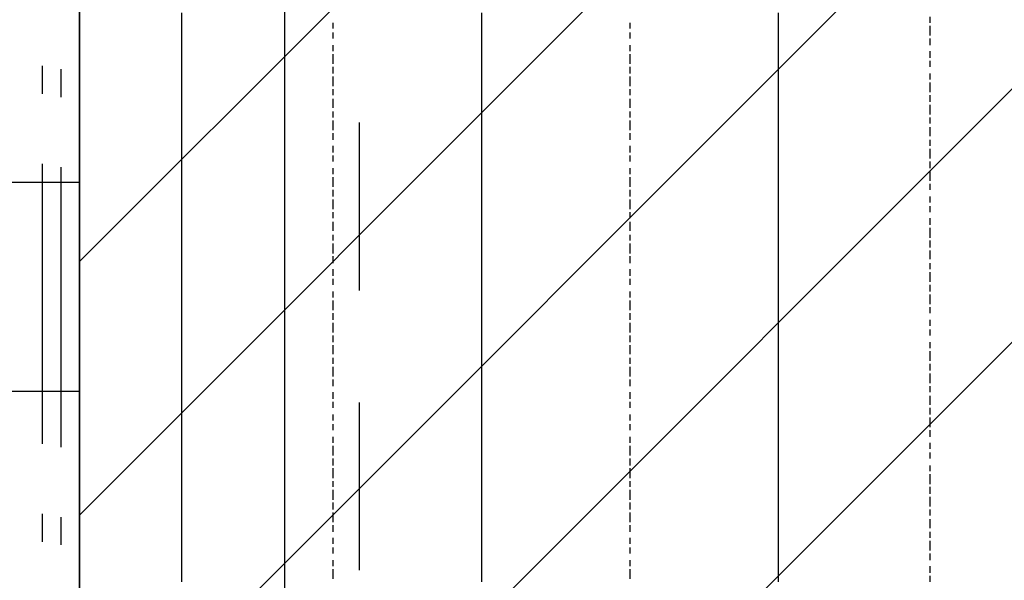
# Model space of a CAD drawing. Extents: x 997 to 109698, y 921 to 94021.
# Tile 402 of 656: x 14792 to 16112, y 39808 to 40559. Entities that reach past the tile are written whole.
import ezdxf

# ---------------------------------------------------------------- set-up
doc = ezdxf.new("R2010")
doc.units = 0
doc.header["$MEASUREMENT"] = 0
for name, color, linetype in [('12', 7, 'CONTINUOUS'), ('28', 7, 'CONTINUOUS'), ('40', 7, 'CONTINUOUS')]:
    doc.layers.add(name, color=color, linetype=linetype)

msp = doc.modelspace()

# ---------------------------------------------------------------- linework, layer by layer
at = {"layer": '12', "color": 24}
for p, q in [((15147.636205, 35595.953237), (15147.636205, 45195.953237)), ((15247.636205, 40195.953237), (15247.636205, 40420.953237)), ((15247.636205, 39820.953237), (15247.636205, 40045.953237))]:
    msp.add_line(p, q, dxfattribs=at)
at = {"layer": '12', "color": 5}
for p, q in [((15009.630503, 40554.563401), (15009.630503, 40567.563401)), ((15411.630503, 40554.563401), (15411.630503, 40567.563401)), ((15809.630503, 40554.563401), (15809.630503, 40567.563401)), ((15009.630503, 40546.563401), (15009.630503, 40554.563401)), ((15009.630503, 40537.563401), (15009.630503, 40546.563401)), ((15411.630503, 40546.563401), (15411.630503, 40554.563401)), ((15411.630503, 40537.563401), (15411.630503, 40546.563401)), ((15809.630503, 40546.563401), (15809.630503, 40554.563401)), ((15809.630503, 40537.563401), (15809.630503, 40546.563401)), ((15009.630503, 40524.563401), (15009.630503, 40537.563401)), ((15411.630503, 40524.563401), (15411.630503, 40537.563401)), ((15809.630503, 40524.563401), (15809.630503, 40537.563401)), ((15009.630503, 40516.563401), (15009.630503, 40524.563401)), ((15009.630503, 40507.563401), (15009.630503, 40516.563401)), ((15411.630503, 40516.563401), (15411.630503, 40524.563401)), ((15411.630503, 40507.563401), (15411.630503, 40516.563401)), ((15809.630503, 40516.563401), (15809.630503, 40524.563401)), ((15809.630503, 40507.563401), (15809.630503, 40516.563401)), ((15009.630503, 40495.563401), (15009.630503, 40507.563401)), ((15411.630503, 40495.563401), (15411.630503, 40507.563401)), ((15809.630503, 40495.563401), (15809.630503, 40507.563401)), ((15009.630503, 40486.563401), (15009.630503, 40495.563401)), ((15411.630503, 40486.563401), (15411.630503, 40495.563401)), ((15809.630503, 40486.563401), (15809.630503, 40495.563401)), ((15009.630503, 40478.563401), (15009.630503, 40486.563401)), ((15009.630503, 40465.563401), (15009.630503, 40478.563401)), ((15411.630503, 40478.563401), (15411.630503, 40486.563401)), ((15411.630503, 40465.563401), (15411.630503, 40478.563401)), ((15809.630503, 40478.563401), (15809.630503, 40486.563401)), ((15809.630503, 40465.563401), (15809.630503, 40478.563401)), ((15009.630503, 40457.563401), (15009.630503, 40465.563401)), ((15411.630503, 40457.563401), (15411.630503, 40465.563401)), ((15809.630503, 40457.563401), (15809.630503, 40465.563401)), ((15009.630503, 40444.563401), (15009.630503, 40457.563401)), ((15411.630503, 40444.563401), (15411.630503, 40457.563401)), ((15809.630503, 40444.563401), (15809.630503, 40457.563401)), ((15009.630503, 40435.563401), (15009.630503, 40444.563401)), ((15411.630503, 40435.563401), (15411.630503, 40444.563401)), ((15809.630503, 40435.563401), (15809.630503, 40444.563401)), ((15009.630503, 40427.563401), (15009.630503, 40435.563401)), ((15009.630503, 40414.563401), (15009.630503, 40427.563401)), ((15411.630503, 40427.563401), (15411.630503, 40435.563401)), ((15411.630503, 40414.563401), (15411.630503, 40427.563401)), ((15809.630503, 40427.563401), (15809.630503, 40435.563401)), ((15809.630503, 40414.563401), (15809.630503, 40427.563401)), ((15009.630503, 40406.563401), (15009.630503, 40414.563401)), ((15411.630503, 40406.563401), (15411.630503, 40414.563401)), ((15809.630503, 40406.563401), (15809.630503, 40414.563401)), ((15009.630503, 40397.563401), (15009.630503, 40406.563401)), ((15009.630503, 40385.563401), (15009.630503, 40397.563401)), ((15411.630503, 40397.563401), (15411.630503, 40406.563401)), ((15411.630503, 40385.563401), (15411.630503, 40397.563401)), ((15809.630503, 40397.563401), (15809.630503, 40406.563401)), ((15809.630503, 40385.563401), (15809.630503, 40397.563401)), ((15009.630503, 40376.563401), (15009.630503, 40385.563401)), ((15411.630503, 40376.563401), (15411.630503, 40385.563401)), ((15809.630503, 40376.563401), (15809.630503, 40385.563401)), ((15009.630503, 40368.563401), (15009.630503, 40376.563401)), ((15411.630503, 40368.563401), (15411.630503, 40376.563401)), ((15809.630503, 40368.563401), (15809.630503, 40376.563401)), ((15009.630503, 40355.563401), (15009.630503, 40368.563401)), ((15411.630503, 40355.563401), (15411.630503, 40368.563401)), ((15809.630503, 40355.563401), (15809.630503, 40368.563401)), ((15009.630503, 40347.563401), (15009.630503, 40355.563401)), ((15009.630503, 40334.563401), (15009.630503, 40347.563401)), ((15411.630503, 40347.563401), (15411.630503, 40355.563401)), ((15411.630503, 40334.563401), (15411.630503, 40347.563401)), ((15809.630503, 40347.563401), (15809.630503, 40355.563401)), ((15809.630503, 40334.563401), (15809.630503, 40347.563401)), ((15009.630503, 40325.563401), (15009.630503, 40334.563401)), ((15411.630503, 40325.563401), (15411.630503, 40334.563401)), ((15809.630503, 40325.563401), (15809.630503, 40334.563401)), ((15009.630503, 40317.563401), (15009.630503, 40325.563401)), ((15411.630503, 40317.563401), (15411.630503, 40325.563401)), ((15809.630503, 40317.563401), (15809.630503, 40325.563401)), ((15009.630503, 40304.563401), (15009.630503, 40317.563401)), ((15411.630503, 40304.563401), (15411.630503, 40317.563401)), ((15809.630503, 40304.563401), (15809.630503, 40317.563401)), ((15009.630503, 40296.563401), (15009.630503, 40304.563401)), ((15009.630503, 40287.563401), (15009.630503, 40296.563401)), ((15411.630503, 40296.563401), (15411.630503, 40304.563401)), ((15411.630503, 40287.563401), (15411.630503, 40296.563401)), ((15809.630503, 40296.563401), (15809.630503, 40304.563401)), ((15809.630503, 40287.563401), (15809.630503, 40296.563401)), ((15009.630503, 40275.563401), (15009.630503, 40287.563401)), ((15411.630503, 40275.563401), (15411.630503, 40287.563401)), ((15809.630503, 40275.563401), (15809.630503, 40287.563401)), ((15009.630503, 40266.563401), (15009.630503, 40275.563401)), ((15009.630503, 40258.563401), (15009.630503, 40266.563401)), ((15411.630503, 40266.563401), (15411.630503, 40275.563401)), ((15411.630503, 40258.563401), (15411.630503, 40266.563401)), ((15809.630503, 40266.563401), (15809.630503, 40275.563401)), ((15809.630503, 40258.563401), (15809.630503, 40266.563401)), ((15009.630503, 40245.563401), (15009.630503, 40258.563401)), ((15411.630503, 40245.563401), (15411.630503, 40258.563401)), ((15809.630503, 40245.563401), (15809.630503, 40258.563401)), ((15009.630503, 40237.563401), (15009.630503, 40245.563401)), ((15411.630503, 40237.563401), (15411.630503, 40245.563401)), ((15809.630503, 40237.563401), (15809.630503, 40245.563401)), ((15009.630503, 40224.563401), (15009.630503, 40237.563401)), ((15411.630503, 40224.563401), (15411.630503, 40237.563401)), ((15809.630503, 40224.563401), (15809.630503, 40237.563401)), ((15009.630503, 40215.563401), (15009.630503, 40224.563401)), ((15009.630503, 40207.563401), (15009.630503, 40215.563401)), ((15411.630503, 40215.563401), (15411.630503, 40224.563401)), ((15411.630503, 40207.563401), (15411.630503, 40215.563401)), ((15809.630503, 40215.563401), (15809.630503, 40224.563401)), ((15809.630503, 40207.563401), (15809.630503, 40215.563401)), ((15009.630503, 40194.563401), (15009.630503, 40207.563401)), ((15411.630503, 40194.563401), (15411.630503, 40207.563401)), ((15809.630503, 40194.563401), (15809.630503, 40207.563401)), ((15009.630503, 40186.563401), (15009.630503, 40194.563401)), ((15009.630503, 40177.563401), (15009.630503, 40186.563401)), ((15411.630503, 40186.563401), (15411.630503, 40194.563401)), ((15411.630503, 40177.563401), (15411.630503, 40186.563401)), ((15809.630503, 40186.563401), (15809.630503, 40194.563401)), ((15809.630503, 40177.563401), (15809.630503, 40186.563401)), ((15009.630503, 40165.563401), (15009.630503, 40177.563401)), ((15411.630503, 40165.563401), (15411.630503, 40177.563401)), ((15809.630503, 40165.563401), (15809.630503, 40177.563401)), ((15009.630503, 40156.563401), (15009.630503, 40165.563401)), ((15411.630503, 40156.563401), (15411.630503, 40165.563401)), ((15809.630503, 40156.563401), (15809.630503, 40165.563401)), ((15009.630503, 40148.563401), (15009.630503, 40156.563401)), ((15009.630503, 40135.563401), (15009.630503, 40148.563401)), ((15411.630503, 40148.563401), (15411.630503, 40156.563401)), ((15411.630503, 40135.563401), (15411.630503, 40148.563401)), ((15809.630503, 40148.563401), (15809.630503, 40156.563401)), ((15809.630503, 40135.563401), (15809.630503, 40148.563401)), ((15009.630503, 40126.563401), (15009.630503, 40135.563401)), ((15411.630503, 40126.563401), (15411.630503, 40135.563401)), ((15809.630503, 40126.563401), (15809.630503, 40135.563401)), ((15009.630503, 40114.563401), (15009.630503, 40126.563401)), ((15411.630503, 40114.563401), (15411.630503, 40126.563401)), ((15809.630503, 40114.563401), (15809.630503, 40126.563401)), ((15009.630503, 40105.563401), (15009.630503, 40114.563401)), ((15411.630503, 40105.563401), (15411.630503, 40114.563401)), ((15809.630503, 40105.563401), (15809.630503, 40114.563401)), ((15009.630503, 40097.563401), (15009.630503, 40105.563401)), ((15009.630503, 40084.563401), (15009.630503, 40097.563401)), ((15411.630503, 40097.563401), (15411.630503, 40105.563401)), ((15411.630503, 40084.563401), (15411.630503, 40097.563401)), ((15809.630503, 40097.563401), (15809.630503, 40105.563401)), ((15809.630503, 40084.563401), (15809.630503, 40097.563401)), ((15009.630503, 40076.563401), (15009.630503, 40084.563401)), ((15411.630503, 40076.563401), (15411.630503, 40084.563401)), ((15809.630503, 40076.563401), (15809.630503, 40084.563401)), ((15009.630503, 40067.563401), (15009.630503, 40076.563401)), ((15009.630503, 40054.563401), (15009.630503, 40067.563401)), ((15411.630503, 40067.563401), (15411.630503, 40076.563401)), ((15411.630503, 40054.563401), (15411.630503, 40067.563401)), ((15809.630503, 40067.563401), (15809.630503, 40076.563401)), ((15809.630503, 40054.563401), (15809.630503, 40067.563401)), ((15009.630503, 40046.563401), (15009.630503, 40054.563401)), ((15411.630503, 40046.563401), (15411.630503, 40054.563401)), ((15809.630503, 40046.563401), (15809.630503, 40054.563401)), ((15009.630503, 40038.563401), (15009.630503, 40046.563401)), ((15411.630503, 40038.563401), (15411.630503, 40046.563401)), ((15809.630503, 40038.563401), (15809.630503, 40046.563401)), ((15009.630503, 40025.563401), (15009.630503, 40038.563401)), ((15411.630503, 40025.563401), (15411.630503, 40038.563401)), ((15809.630503, 40025.563401), (15809.630503, 40038.563401)), ((15009.630503, 40016.563401), (15009.630503, 40025.563401)), ((15009.630503, 40008.563401), (15009.630503, 40016.563401)), ((15411.630503, 40016.563401), (15411.630503, 40025.563401)), ((15411.630503, 40008.563401), (15411.630503, 40016.563401)), ((15809.630503, 40016.563401), (15809.630503, 40025.563401)), ((15809.630503, 40008.563401), (15809.630503, 40016.563401)), ((15009.630503, 39995.563401), (15009.630503, 40008.563401)), ((15411.630503, 39995.563401), (15411.630503, 40008.563401)), ((15809.630503, 39995.563401), (15809.630503, 40008.563401)), ((15009.630503, 39987.563401), (15009.630503, 39995.563401)), ((15411.630503, 39987.563401), (15411.630503, 39995.563401)), ((15809.630503, 39987.563401), (15809.630503, 39995.563401)), ((15009.630503, 39974.563401), (15009.630503, 39987.563401)), ((15411.630503, 39974.563401), (15411.630503, 39987.563401)), ((15809.630503, 39974.563401), (15809.630503, 39987.563401)), ((15009.630503, 39966.563401), (15009.630503, 39974.563401)), ((15009.630503, 39957.563401), (15009.630503, 39966.563401)), ((15411.630503, 39966.563401), (15411.630503, 39974.563401)), ((15411.630503, 39957.563401), (15411.630503, 39966.563401)), ((15809.630503, 39966.563401), (15809.630503, 39974.563401)), ((15809.630503, 39957.563401), (15809.630503, 39966.563401)), ((15009.630503, 39944.563401), (15009.630503, 39957.563401)), ((15411.630503, 39944.563401), (15411.630503, 39957.563401)), ((15809.630503, 39944.563401), (15809.630503, 39957.563401)), ((15009.630503, 39936.563401), (15009.630503, 39944.563401)), ((15009.630503, 39928.563401), (15009.630503, 39936.563401)), ((15411.630503, 39936.563401), (15411.630503, 39944.563401)), ((15411.630503, 39928.563401), (15411.630503, 39936.563401)), ((15809.630503, 39936.563401), (15809.630503, 39944.563401)), ((15809.630503, 39928.563401), (15809.630503, 39936.563401)), ((15009.630503, 39915.563401), (15009.630503, 39928.563401)), ((15411.630503, 39915.563401), (15411.630503, 39928.563401)), ((15809.630503, 39915.563401), (15809.630503, 39928.563401)), ((15009.630503, 39906.563401), (15009.630503, 39915.563401)), ((15411.630503, 39906.563401), (15411.630503, 39915.563401)), ((15809.630503, 39906.563401), (15809.630503, 39915.563401)), ((15009.630503, 39898.563401), (15009.630503, 39906.563401)), ((15009.630503, 39885.563401), (15009.630503, 39898.563401)), ((15411.630503, 39898.563401), (15411.630503, 39906.563401)), ((15411.630503, 39885.563401), (15411.630503, 39898.563401)), ((15809.630503, 39898.563401), (15809.630503, 39906.563401)), ((15809.630503, 39885.563401), (15809.630503, 39898.563401)), ((15009.630503, 39877.563401), (15009.630503, 39885.563401)), ((15411.630503, 39877.563401), (15411.630503, 39885.563401)), ((15809.630503, 39877.563401), (15809.630503, 39885.563401)), ((15009.630503, 39864.563401), (15009.630503, 39877.563401)), ((15411.630503, 39864.563401), (15411.630503, 39877.563401)), ((15809.630503, 39864.563401), (15809.630503, 39877.563401)), ((15009.630503, 39856.563401), (15009.630503, 39864.563401)), ((15009.630503, 39847.563401), (15009.630503, 39856.563401)), ((15411.630503, 39856.563401), (15411.630503, 39864.563401)), ((15411.630503, 39847.563401), (15411.630503, 39856.563401)), ((15809.630503, 39856.563401), (15809.630503, 39864.563401)), ((15809.630503, 39847.563401), (15809.630503, 39856.563401)), ((15009.630503, 39834.563401), (15009.630503, 39847.563401)), ((15411.630503, 39834.563401), (15411.630503, 39847.563401)), ((15809.630503, 39834.563401), (15809.630503, 39847.563401)), ((15009.630503, 39826.563401), (15009.630503, 39834.563401)), ((15411.630503, 39826.563401), (15411.630503, 39834.563401)), ((15809.630503, 39826.563401), (15809.630503, 39834.563401)), ((15009.630503, 39817.563401), (15009.630503, 39826.563401)), ((15009.630503, 39805.563401), (15009.630503, 39817.563401)), ((15411.630503, 39817.563401), (15411.630503, 39826.563401)), ((15411.630503, 39805.563401), (15411.630503, 39817.563401)), ((15809.630503, 39817.563401), (15809.630503, 39826.563401)), ((15809.630503, 39805.563401), (15809.630503, 39817.563401))]:
    msp.add_line(p, q, dxfattribs=at)
at = {"layer": '12', "color": 1}
for p, q in [((16012.630503, 40554.563401), (16012.630503, 40562.563401)), ((15212.630503, 40546.563401), (15212.630503, 40554.563401)), ((15610.630503, 40546.563401), (15610.630503, 40554.563401)), ((16012.630503, 40537.563401), (16012.630503, 40550.563401)), ((15212.630503, 40533.563401), (15212.630503, 40541.563401)), ((15610.630503, 40533.563401), (15610.630503, 40541.563401)), ((16012.630503, 40524.563401), (16012.630503, 40533.563401)), ((15212.630503, 40516.563401), (15212.630503, 40524.563401)), ((15610.630503, 40516.563401), (15610.630503, 40524.563401)), ((16012.630503, 40507.563401), (16012.630503, 40516.563401)), ((15212.630503, 40499.563401), (15212.630503, 40512.563401)), ((15610.630503, 40499.563401), (15610.630503, 40512.563401)), ((16012.630503, 40495.563401), (16012.630503, 40503.563401)), ((15212.630503, 40486.563401), (15212.630503, 40495.563401)), ((15610.630503, 40486.563401), (15610.630503, 40495.563401)), ((15212.630503, 40469.563401), (15212.630503, 40482.563401)), ((15610.630503, 40469.563401), (15610.630503, 40482.563401)), ((16012.630503, 40478.563401), (16012.630503, 40486.563401)), ((15212.630503, 40457.563401), (15212.630503, 40465.563401)), ((15610.630503, 40457.563401), (15610.630503, 40465.563401)), ((16012.630503, 40461.563401), (16012.630503, 40474.563401)), ((15212.630503, 40440.563401), (15212.630503, 40452.563401)), ((15610.630503, 40440.563401), (15610.630503, 40452.563401)), ((16012.630503, 40448.563401), (16012.630503, 40457.563401)), ((16012.630503, 40431.563401), (16012.630503, 40444.563401)), ((15212.630503, 40427.563401), (15212.630503, 40435.563401)), ((15610.630503, 40427.563401), (15610.630503, 40435.563401)), ((16012.630503, 40419.563401), (16012.630503, 40427.563401)), ((15212.630503, 40410.563401), (15212.630503, 40423.563401)), ((15610.630503, 40410.563401), (15610.630503, 40423.563401)), ((16012.630503, 40402.563401), (16012.630503, 40414.563401)), ((15212.630503, 40397.563401), (15212.630503, 40406.563401)), ((15610.630503, 40397.563401), (15610.630503, 40406.563401)), ((16012.630503, 40389.563401), (16012.630503, 40397.563401)), ((15212.630503, 40380.563401), (15212.630503, 40389.563401)), ((15610.630503, 40380.563401), (15610.630503, 40389.563401)), ((16012.630503, 40372.563401), (16012.630503, 40385.563401)), ((15212.630503, 40368.563401), (15212.630503, 40376.563401)), ((15610.630503, 40368.563401), (15610.630503, 40376.563401)), ((15212.630503, 40351.563401), (15212.630503, 40359.563401)), ((15610.630503, 40351.563401), (15610.630503, 40359.563401)), ((16012.630503, 40359.563401), (16012.630503, 40368.563401)), ((15212.630503, 40334.563401), (15212.630503, 40347.563401)), ((15610.630503, 40334.563401), (15610.630503, 40347.563401)), ((16012.630503, 40342.563401), (16012.630503, 40355.563401)), ((16012.630503, 40330.563401), (16012.630503, 40338.563401)), ((15212.630503, 40321.563401), (15212.630503, 40330.563401)), ((15610.630503, 40321.563401), (15610.630503, 40330.563401)), ((16012.630503, 40313.563401), (16012.630503, 40321.563401)), ((15212.630503, 40304.563401), (15212.630503, 40317.563401)), ((15610.630503, 40304.563401), (15610.630503, 40317.563401)), ((16012.630503, 40300.563401), (16012.630503, 40308.563401)), ((15212.630503, 40292.563401), (15212.630503, 40300.563401)), ((15610.630503, 40292.563401), (15610.630503, 40300.563401)), ((16012.630503, 40283.563401), (16012.630503, 40292.563401)), ((15212.630503, 40275.563401), (15212.630503, 40287.563401)), ((15610.630503, 40275.563401), (15610.630503, 40287.563401)), ((16012.630503, 40266.563401), (16012.630503, 40279.563401)), ((15212.630503, 40262.563401), (15212.630503, 40270.563401)), ((15610.630503, 40262.563401), (15610.630503, 40270.563401)), ((15212.630503, 40245.563401), (15212.630503, 40258.563401)), ((15610.630503, 40245.563401), (15610.630503, 40258.563401)), ((16012.630503, 40253.563401), (16012.630503, 40262.563401)), ((15212.630503, 40232.563401), (15212.630503, 40241.563401)), ((15610.630503, 40232.563401), (15610.630503, 40241.563401)), ((16012.630503, 40237.563401), (16012.630503, 40249.563401)), ((16012.630503, 40224.563401), (16012.630503, 40232.563401)), ((15212.630503, 40215.563401), (15212.630503, 40224.563401)), ((15610.630503, 40215.563401), (15610.630503, 40224.563401)), ((16012.630503, 40207.563401), (16012.630503, 40220.563401)), ((15212.630503, 40203.563401), (15212.630503, 40211.563401)), ((15610.630503, 40203.563401), (15610.630503, 40211.563401)), ((16012.630503, 40194.563401), (16012.630503, 40203.563401)), ((15212.630503, 40186.563401), (15212.630503, 40194.563401)), ((15610.630503, 40186.563401), (15610.630503, 40194.563401)), ((16012.630503, 40177.563401), (16012.630503, 40190.563401)), ((15212.630503, 40169.563401), (15212.630503, 40182.563401)), ((15610.630503, 40169.563401), (15610.630503, 40182.563401)), ((16012.630503, 40165.563401), (16012.630503, 40173.563401)), ((15212.630503, 40156.563401), (15212.630503, 40165.563401)), ((15610.630503, 40156.563401), (15610.630503, 40165.563401)), ((15212.630503, 40139.563401), (15212.630503, 40152.563401)), ((15610.630503, 40139.563401), (15610.630503, 40152.563401)), ((16012.630503, 40148.563401), (16012.630503, 40156.563401)), ((15212.630503, 40126.563401), (15212.630503, 40135.563401)), ((15610.630503, 40126.563401), (15610.630503, 40135.563401)), ((16012.630503, 40135.563401), (16012.630503, 40143.563401)), ((15212.630503, 40110.563401), (15212.630503, 40122.563401)), ((15610.630503, 40110.563401), (15610.630503, 40122.563401)), ((16012.630503, 40118.563401), (16012.630503, 40126.563401)), ((16012.630503, 40101.563401), (16012.630503, 40114.563401)), ((15212.630503, 40097.563401), (15212.630503, 40105.563401)), ((15610.630503, 40097.563401), (15610.630503, 40105.563401)), ((16012.630503, 40088.563401), (16012.630503, 40097.563401)), ((15212.630503, 40080.563401), (15212.630503, 40093.563401)), ((15610.630503, 40080.563401), (15610.630503, 40093.563401)), ((16012.630503, 40071.563401), (16012.630503, 40084.563401)), ((15212.630503, 40067.563401), (15212.630503, 40076.563401)), ((15610.630503, 40067.563401), (15610.630503, 40076.563401)), ((16012.630503, 40059.563401), (16012.630503, 40067.563401)), ((15212.630503, 40050.563401), (15212.630503, 40059.563401)), ((15610.630503, 40050.563401), (15610.630503, 40059.563401)), ((16012.630503, 40042.563401), (16012.630503, 40054.563401)), ((15212.630503, 40038.563401), (15212.630503, 40046.563401)), ((15610.630503, 40038.563401), (15610.630503, 40046.563401)), ((15212.630503, 40021.563401), (15212.630503, 40029.563401)), ((15610.630503, 40021.563401), (15610.630503, 40029.563401)), ((16012.630503, 40029.563401), (16012.630503, 40038.563401)), ((15212.630503, 40008.563401), (15212.630503, 40016.563401)), ((15610.630503, 40008.563401), (15610.630503, 40016.563401)), ((16012.630503, 40012.563401), (16012.630503, 40025.563401)), ((16012.630503, 39999.563401), (16012.630503, 40008.563401)), ((15212.630503, 39991.563401), (15212.630503, 39999.563401)), ((15610.630503, 39991.563401), (15610.630503, 39999.563401)), ((16012.630503, 39983.563401), (16012.630503, 39991.563401)), ((15212.630503, 39974.563401), (15212.630503, 39987.563401)), ((15610.630503, 39974.563401), (15610.630503, 39987.563401)), ((16012.630503, 39970.563401), (16012.630503, 39978.563401)), ((15212.630503, 39961.563401), (15212.630503, 39970.563401)), ((15610.630503, 39961.563401), (15610.630503, 39970.563401)), ((15212.630503, 39944.563401), (15212.630503, 39957.563401)), ((15610.630503, 39944.563401), (15610.630503, 39957.563401)), ((16012.630503, 39953.563401), (16012.630503, 39961.563401)), ((16012.630503, 39936.563401), (16012.630503, 39949.563401)), ((15212.630503, 39932.563401), (15212.630503, 39940.563401)), ((15610.630503, 39932.563401), (15610.630503, 39940.563401)), ((15212.630503, 39915.563401), (15212.630503, 39928.563401)), ((15610.630503, 39915.563401), (15610.630503, 39928.563401)), ((16012.630503, 39923.563401), (16012.630503, 39932.563401)), ((15212.630503, 39902.563401), (15212.630503, 39911.563401)), ((15610.630503, 39902.563401), (15610.630503, 39911.563401)), ((16012.630503, 39906.563401), (16012.630503, 39919.563401)), ((15212.630503, 39885.563401), (15212.630503, 39898.563401)), ((15610.630503, 39885.563401), (15610.630503, 39898.563401)), ((16012.630503, 39894.563401), (16012.630503, 39902.563401)), ((16012.630503, 39877.563401), (16012.630503, 39889.563401)), ((15212.630503, 39872.563401), (15212.630503, 39881.563401)), ((15610.630503, 39872.563401), (15610.630503, 39881.563401)), ((16012.630503, 39864.563401), (16012.630503, 39872.563401)), ((15212.630503, 39856.563401), (15212.630503, 39864.563401)), ((15610.630503, 39856.563401), (15610.630503, 39864.563401)), ((16012.630503, 39847.563401), (16012.630503, 39860.563401)), ((15212.630503, 39843.563401), (15212.630503, 39851.563401)), ((15610.630503, 39843.563401), (15610.630503, 39851.563401)), ((16012.630503, 39834.563401), (16012.630503, 39843.563401)), ((15212.630503, 39826.563401), (15212.630503, 39834.563401)), ((15610.630503, 39826.563401), (15610.630503, 39834.563401)), ((15212.630503, 39809.563401), (15212.630503, 39822.563401)), ((15610.630503, 39809.563401), (15610.630503, 39822.563401)), ((16012.630503, 39817.563401), (16012.630503, 39826.563401)), ((16012.630503, 39805.563401), (16012.630503, 39813.563401))]:
    msp.add_line(p, q, dxfattribs=at)
at = {"layer": '28', "color": 2}
for p, q in [((14872.636205, 40234.44238), (33324.149063, 58685.955237)), ((14872.636205, 39895.031125), (33663.560318, 58685.955237)), ((14872.636205, 39555.61987), (34002.971573, 58685.955237)), ((14872.636205, 39216.208615), (34342.382828, 58685.955237)), ((14872.636205, 38876.79736), (34681.794083, 58685.955237))]:
    msp.add_line(p, q, dxfattribs=at)
at = {"layer": '40', "color": 8, "linetype": 'Continuous'}
for p, q in [((14872.636205, 36910.953237), (14872.636205, 43420.658275)), ((14872.636205, 41830.658274), (14872.636205, 39220.658274)), ((14822.636205, 40496.551274), (14822.636205, 40459.051274)), ((14847.636205, 40492.354774), (14847.636205, 40454.854774)), ((14822.636205, 40365.301274), (14822.636205, 39990.301274)), ((14847.636205, 40361.104774), (14847.636205, 39986.104774)), ((14872.636205, 40340.658274), (14341.386205, 40340.658274)), ((14872.636205, 40060.658274), (14341.386205, 40060.658274)), ((14822.636205, 39896.551274), (14822.636205, 39859.051274)), ((14847.636205, 39892.354774), (14847.636205, 39854.854774))]:
    msp.add_line(p, q, dxfattribs=at)

doc.saveas('drawing.dxf')
